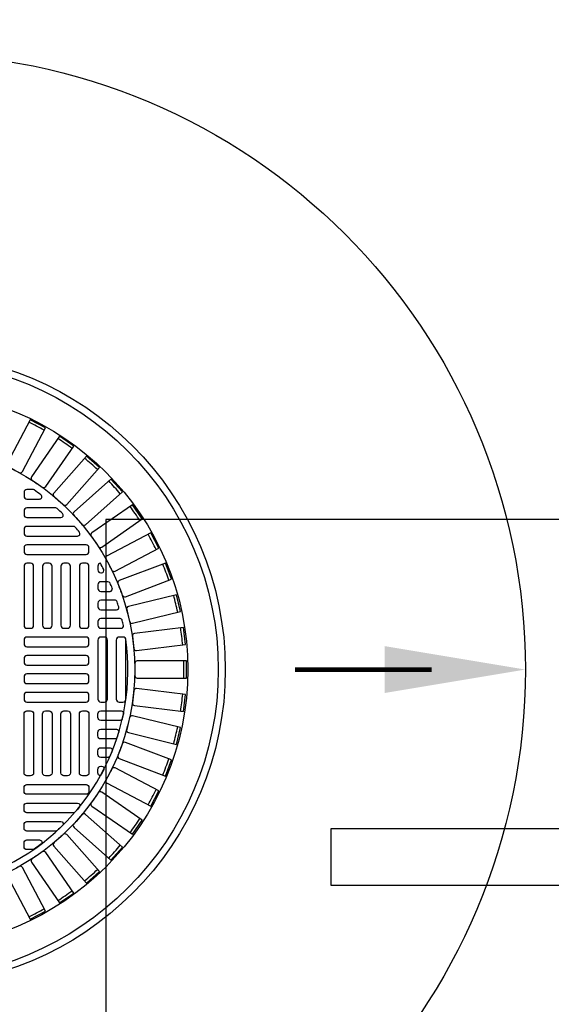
# Model space of a CAD drawing. Extents: x -169 to 6736, y -208 to 3022.
# Tile 532 of 656: x 5862 to 5876, y 1241 to 1267. Entities that reach past the tile are written whole.
import ezdxf

# ---------------------------------------------------------------- set-up
doc = ezdxf.new("R2010")
doc.units = 0
doc.header["$MEASUREMENT"] = 0
doc.linetypes.add('HIDDEN3', pattern=[0.1875, 0.125, -0.0625])
for name, color, linetype in [('MONITOR-WELL-COVER', 2, 'CONTINUOUS'), ('MONITOR-WELL-COVER-HATCH', 252, 'CONTINUOUS'), ('TANK-ANCHOR', 4, 'CONTINUOUS'), ('TANK-SLOPE', 3, 'CONTINUOUS'), ('TANK-UST', 5, 'CONTINUOUS')]:
    doc.layers.add(name, color=color, linetype=linetype)

msp = doc.modelspace()

# ---------------------------------------------------------------- linework, layer by layer
at = {"layer": 'MONITOR-WELL-COVER', "color": 4}
msp.add_circle((5859.15422, 1250.01839), 8.4375, dxfattribs=at)
at = {"layer": 'MONITOR-WELL-COVER', "color": 1}
msp.add_circle((5859.15422, 1250.01839), 8.25, dxfattribs=at)
at = {"layer": 'MONITOR-WELL-COVER', "color": 2}
msp.add_circle((5859.15422, 1250.01839), 7.4375, dxfattribs=at)
at = {"layer": 'MONITOR-WELL-COVER-HATCH', "linetype": 'Continuous'}
for p, q in [((5864.19359, 1252.67587), (5864.19359, 1252.67587)), ((5864.27233, 1252.36091), (5864.27233, 1252.36091)), ((5864.19359, 1252.18375), (5864.19359, 1252.18375)), ((5864.19359, 1247.85304), (5864.19359, 1247.85304)), ((5864.27233, 1247.67587), (5864.27233, 1247.67587)), ((5864.19359, 1247.36091), (5864.19359, 1247.36091))]:
    msp.add_line(p, q, dxfattribs=at)
for points in [[(5861.80817, 1255.42743, -0.00491171), (5862.09817, 1255.27523, 0.41709369), (5862.18753, 1255.30259), (5862.79912, 1256.46789), (5862.39152, 1256.68182), (5861.77992, 1255.51652, 0.41709369), (5861.80817, 1255.42743)], [(5862.4408, 1255.0681, -0.00491171), (5862.71034, 1254.88205, 0.41709369), (5862.80235, 1254.89844), (5863.54995, 1255.98152), (5863.1711, 1256.24302), (5862.42351, 1255.15994, 0.41709369), (5862.4408, 1255.0681)], [(5863.02552, 1254.63513, -0.00491171), (5863.27067, 1254.41794, 0.41709369), (5863.36398, 1254.42313), (5864.23668, 1255.4082), (5863.89211, 1255.71346), (5863.01941, 1254.72838, 0.41709369), (5863.02552, 1254.63513)], [(5863.55378, 1254.13483, -0.00491171), (5863.77096, 1253.88968, 0.41709369), (5863.86422, 1253.88358), (5864.84929, 1254.75628), (5864.54403, 1255.10084), (5863.55896, 1254.22815, 0.41709369), (5863.55378, 1254.13483)], [(5864.01788, 1253.57451, -0.00491171), (5864.20393, 1253.30497, 0.41709369), (5864.29577, 1253.28767), (5865.37886, 1254.03527), (5865.11736, 1254.41412), (5864.03427, 1253.66652, 0.41709369), (5864.01788, 1253.57451)], [(5864.41106, 1252.96234, -0.00491171), (5864.56327, 1252.67233, 0.41709369), (5864.65235, 1252.64409), (5865.81765, 1253.25569), (5865.60372, 1253.66329), (5864.43843, 1253.0517, 0.41709369), (5864.41106, 1252.96234)], [(5864.72759, 1252.30723, -0.00491171), (5864.84373, 1252.001, 0.41709369), (5864.92876, 1251.96222), (5866.15928, 1252.4289), (5865.99604, 1252.85931), (5864.76552, 1252.39264, 0.41709369), (5864.72759, 1252.30723)], [(5864.96284, 1251.61875, -0.00491171), (5865.04122, 1251.30075, 0.41709369), (5865.12096, 1251.25201), (5866.39876, 1251.56696), (5866.2886, 1252.01391), (5865.01079, 1251.69896, 0.41709369), (5864.96284, 1251.61875)], [(5865.11339, 1250.90693, -0.00491171), (5865.15287, 1250.5818, 0.41709369), (5865.22615, 1250.5238), (5866.5326, 1250.68243), (5866.47711, 1251.13941), (5865.17066, 1250.98078, 0.41709369), (5865.11339, 1250.90693)], [(5865.17704, 1250.18215, -0.00491171), (5865.17704, 1249.85463, 0.41709369), (5865.2428, 1249.78823), (5866.55884, 1249.78823), (5866.55884, 1250.24856), (5865.2428, 1250.24856, 0.41709369), (5865.17704, 1250.18215)], [(5865.15287, 1249.45499, -0.00491171), (5865.11339, 1249.12986, 0.41709369), (5865.17066, 1249.05601), (5866.47711, 1248.89738), (5866.5326, 1249.35435), (5865.22615, 1249.51298, 0.41709369), (5865.15287, 1249.45499)], [(5865.04122, 1248.73604, -0.00491171), (5864.96284, 1248.41804, 0.41709369), (5865.01079, 1248.33782), (5866.2886, 1248.02287), (5866.39876, 1248.46983), (5865.12096, 1248.78478, 0.41709369), (5865.04122, 1248.73604)], [(5864.84373, 1248.03579, -0.00491171), (5864.72759, 1247.72955, 0.41709369), (5864.76552, 1247.64414), (5865.99604, 1247.17747), (5866.15928, 1247.60789), (5864.92876, 1248.07456, 0.41709369), (5864.84373, 1248.03579)], [(5864.56327, 1247.36445, -0.00491171), (5864.41106, 1247.07445, 0.41709369), (5864.43843, 1246.98509), (5865.60372, 1246.37349), (5865.81765, 1246.7811), (5864.65235, 1247.39269, 0.41709369), (5864.56327, 1247.36445)], [(5864.20393, 1246.73181, -0.00491171), (5864.01788, 1246.46227, 0.41709369), (5864.03427, 1246.37026), (5865.11736, 1245.62267), (5865.37886, 1246.00151), (5864.29577, 1246.74911, 0.41709369), (5864.20393, 1246.73181)], [(5863.77096, 1246.1471, -0.00491171), (5863.55378, 1245.90195, 0.41709369), (5863.55896, 1245.80864), (5864.54403, 1244.93594), (5864.84929, 1245.2805), (5863.86422, 1246.1532, 0.41709369), (5863.77096, 1246.1471)], [(5863.27067, 1245.61884, -0.00491171), (5863.02552, 1245.40166, 0.41709369), (5863.01941, 1245.3084), (5863.89211, 1244.32333), (5864.23668, 1244.62858), (5863.36398, 1245.61366, 0.41709369), (5863.27067, 1245.61884)], [(5862.71034, 1245.15474, -0.00491171), (5862.4408, 1244.96868, 0.41709369), (5862.42351, 1244.87684), (5863.1711, 1243.79376), (5863.54995, 1244.05526), (5862.80235, 1245.13834, 0.41709369), (5862.71034, 1245.15474)], [(5862.09817, 1244.76155, -0.00491171), (5861.80817, 1244.60935, 0.41709369), (5861.77992, 1244.52026), (5862.39152, 1243.35496), (5862.79912, 1243.56889), (5862.18753, 1244.73419, 0.41709369), (5862.09817, 1244.76155)]]:
    msp.add_lwpolyline(points, format="xyb", dxfattribs=at)
for points in [[(5862.4936, 1254.81032, 0.15334179), (5862.45787, 1254.82154), (5862.30383, 1254.82154, 0.41421356), (5862.22509, 1254.7428), (5862.22509, 1254.64438, 0.41421356), (5862.30383, 1254.56564), (5862.6382, 1254.56564, 0.71935754), (5862.67588, 1254.678, 0.00964206)], [(5863.11295, 1254.31287, 0.18836628), (5863.07058, 1254.32942), (5862.30383, 1254.32942, 0.41421356), (5862.22509, 1254.25068), (5862.22509, 1254.15225, 0.41421356), (5862.30383, 1254.07351), (5863.20799, 1254.07351, 0.67100778), (5863.25184, 1254.18055, 0.0082117)], [(5863.65352, 1253.58138, 0.63010886), (5863.70218, 1253.6831, 0.00736221), (5863.59231, 1253.81542, 0.21918356), (5863.54482, 1253.83729), (5862.30383, 1253.83729, 0.41421356), (5862.22509, 1253.75855), (5862.22509, 1253.66012, 0.41421356), (5862.30383, 1253.58138)], [(5864.46359, 1252.36091), (5864.27233, 1252.36091, 0.41421356), (5864.19359, 1252.28217), (5864.19359, 1252.18375, 0.41421356), (5864.27233, 1252.10501), (5864.51791, 1252.10501, 0.53078582), (5864.57593, 1252.19075, 0.00613229), (5864.52102, 1252.32307, 0.29982265)], [(5864.74964, 1251.6933, 0.00593375), (5864.70831, 1251.82562, 0.32480274), (5864.64888, 1251.86879), (5864.27233, 1251.86879), (5864.27233, 1251.86879, 0.41421356), (5864.19359, 1251.79005), (5864.19359, 1251.69162), (5864.19359, 1251.69162, 0.41421356), (5864.27233, 1251.61288), (5864.68977, 1251.61288, 0.5022062)], [(5864.87503, 1251.19585, 0.00579688), (5864.84619, 1251.32818, 0.34941735), (5864.78528, 1251.37666), (5864.27233, 1251.37666), (5864.27233, 1251.37666, 0.41421356), (5864.19359, 1251.29792), (5864.19359, 1251.19949), (5864.19359, 1251.19949, 0.41421356), (5864.27233, 1251.12075), (5864.81381, 1251.12075, 0.47499675)], [(5864.87503, 1248.84093, -0.00579688), (5864.84619, 1248.70861, -0.34941735), (5864.78528, 1248.66012), (5864.27233, 1248.66012), (5864.27233, 1248.66012, -0.41421356), (5864.19359, 1248.73886), (5864.19359, 1248.83729), (5864.19359, 1248.83729, -0.41421356), (5864.27233, 1248.91603), (5864.81381, 1248.91603, -0.47499675)], [(5864.74964, 1248.34348, -0.00593375), (5864.70831, 1248.21116, -0.32480274), (5864.64888, 1248.168), (5864.27233, 1248.168), (5864.27233, 1248.168, -0.41421356), (5864.19359, 1248.24674), (5864.19359, 1248.34516), (5864.19359, 1248.34516, -0.41421356), (5864.27233, 1248.4239), (5864.68977, 1248.4239, -0.5022062)], [(5864.46359, 1247.67587), (5864.27233, 1247.67587, -0.41421356), (5864.19359, 1247.75461), (5864.19359, 1247.85304, -0.41421356), (5864.27233, 1247.93178), (5864.51791, 1247.93178, -0.53078582), (5864.57593, 1247.84603, -0.00613229), (5864.52102, 1247.71371, -0.29982265)], [(5863.65352, 1246.4554, -0.63010886), (5863.70218, 1246.35368, -0.00736221), (5863.59231, 1246.22136, -0.21918356), (5863.54482, 1246.19949), (5862.30383, 1246.19949, -0.41421356), (5862.22509, 1246.27823), (5862.22509, 1246.37666, -0.41421356), (5862.30383, 1246.4554)], [(5863.11295, 1245.72391, -0.18836628), (5863.07058, 1245.70737), (5862.30383, 1245.70737, -0.41421356), (5862.22509, 1245.78611), (5862.22509, 1245.88453, -0.41421356), (5862.30383, 1245.96327), (5863.20799, 1245.96327, -0.67100778), (5863.25184, 1245.85624, -0.0082117)], [(5862.4936, 1245.22646, -0.15334179), (5862.45787, 1245.21524), (5862.30383, 1245.21524, -0.41421356), (5862.22509, 1245.29398), (5862.22509, 1245.39241, -0.41421356), (5862.30383, 1245.47115), (5862.6382, 1245.47115, -0.71935754), (5862.67588, 1245.35879, -0.00964206)]]:
    msp.add_lwpolyline(points, format="xyb", close=True, dxfattribs=at)
at = {"layer": 'MONITOR-WELL-COVER-HATCH', "linetype": 'Continuous', "flags": 128}
for points in [[(5862.22509, 1253.168, 0.41421356), (5862.30383, 1253.08926), (5863.87863, 1253.08926, 0.41421356), (5863.95737, 1253.168), (5863.95737, 1253.26642, 0.41421356), (5863.87863, 1253.34516), (5862.30383, 1253.34516, 0.41421356), (5862.22509, 1253.26642)], [(5862.30383, 1252.85304, 0.41421356), (5862.22509, 1252.7743), (5862.22509, 1251.19949, 0.41421356), (5862.30383, 1251.12075), (5862.40226, 1251.12075, 0.41421356), (5862.481, 1251.19949), (5862.481, 1252.7743, 0.41421356), (5862.40226, 1252.85304)], [(5862.79596, 1252.85304, 0.41421356), (5862.71722, 1252.7743), (5862.71722, 1251.19949, 0.41421356), (5862.79596, 1251.12075), (5862.89438, 1251.12075, 0.41421356), (5862.97312, 1251.19949), (5862.97312, 1252.7743, 0.41421356), (5862.89438, 1252.85304)], [(5863.28808, 1252.85304, 0.41421356), (5863.20934, 1252.7743), (5863.20934, 1251.19949, 0.41421356), (5863.28808, 1251.12075), (5863.38651, 1251.12075, 0.41421356), (5863.46525, 1251.19949), (5863.46525, 1252.7743, 0.41421356), (5863.38651, 1252.85304)], [(5863.78021, 1252.85304, 0.41421356), (5863.70147, 1252.7743), (5863.70147, 1251.19949, 0.41421356), (5863.78021, 1251.12075), (5863.87863, 1251.12075, 0.41421356), (5863.95737, 1251.19949), (5863.95737, 1252.7743, 0.41421356), (5863.87863, 1252.85304)], [(5862.22509, 1250.70737, 0.41421356), (5862.30383, 1250.62863), (5863.87863, 1250.62863, 0.41421356), (5863.95737, 1250.70737), (5863.95737, 1250.80579, 0.41421356), (5863.87863, 1250.88453), (5862.30383, 1250.88453, 0.41421356), (5862.22509, 1250.80579)], [(5864.37076, 1249.15225, 0.41421356), (5864.4495, 1249.23099), (5864.4495, 1250.80579, 0.41421356), (5864.37076, 1250.88453), (5864.27233, 1250.88453, 0.41421356), (5864.19359, 1250.80579), (5864.19359, 1249.23099, 0.41421356), (5864.27233, 1249.15225)], [(5864.86289, 1249.15225, 0.41421356), (5864.94163, 1249.23099), (5864.94163, 1250.80579, 0.41421356), (5864.86289, 1250.88453), (5864.76446, 1250.88453, 0.41421356), (5864.68572, 1250.80579), (5864.68572, 1249.23099, 0.41421356), (5864.76446, 1249.15225)], [(5862.22509, 1250.21524, 0.41421356), (5862.30383, 1250.1365), (5863.87863, 1250.1365, 0.41421356), (5863.95737, 1250.21524), (5863.95737, 1250.31367, 0.41421356), (5863.87863, 1250.39241), (5862.30383, 1250.39241, 0.41421356), (5862.22509, 1250.31367)], [(5862.22509, 1249.72312, 0.41421356), (5862.30383, 1249.64438), (5863.87863, 1249.64438, 0.41421356), (5863.95737, 1249.72312), (5863.95737, 1249.82154, 0.41421356), (5863.87863, 1249.90028), (5862.30383, 1249.90028, 0.41421356), (5862.22509, 1249.82154)], [(5862.22509, 1249.23099, 0.41421356), (5862.30383, 1249.15225), (5863.87863, 1249.15225, 0.41421356), (5863.95737, 1249.23099), (5863.95737, 1249.32942, 0.41421356), (5863.87863, 1249.40816), (5862.30383, 1249.40816, 0.41421356), (5862.22509, 1249.32942)], [(5862.30383, 1247.18375, -0.41421356), (5862.22509, 1247.26249), (5862.22509, 1248.83729, -0.41421356), (5862.30383, 1248.91603), (5862.40226, 1248.91603, -0.41421356), (5862.481, 1248.83729), (5862.481, 1247.26249, -0.41421356), (5862.40226, 1247.18375)], [(5862.79596, 1247.18375, -0.41421356), (5862.71722, 1247.26249), (5862.71722, 1248.83729, -0.41421356), (5862.79596, 1248.91603), (5862.89438, 1248.91603, -0.41421356), (5862.97312, 1248.83729), (5862.97312, 1247.26249, -0.41421356), (5862.89438, 1247.18375)], [(5863.28808, 1247.18375, -0.41421356), (5863.20934, 1247.26249), (5863.20934, 1248.83729, -0.41421356), (5863.28808, 1248.91603), (5863.38651, 1248.91603, -0.41421356), (5863.46525, 1248.83729), (5863.46525, 1247.26249, -0.41421356), (5863.38651, 1247.18375)], [(5863.78021, 1247.18375, -0.41421356), (5863.70147, 1247.26249), (5863.70147, 1248.83729, -0.41421356), (5863.78021, 1248.91603), (5863.87863, 1248.91603, -0.41421356), (5863.95737, 1248.83729), (5863.95737, 1247.26249, -0.41421356), (5863.87863, 1247.18375)], [(5862.22509, 1246.86879, -0.41421356), (5862.30383, 1246.94753), (5863.87863, 1246.94753, -0.41421356), (5863.95737, 1246.86879), (5863.95737, 1246.77036, -0.41421356), (5863.87863, 1246.69162), (5862.30383, 1246.69162, -0.41421356), (5862.22509, 1246.77036)]]:
    msp.add_lwpolyline(points, format="xyb", close=True, dxfattribs=at)
at = {"layer": 'MONITOR-WELL-COVER-HATCH'}
for points in [[(5864.26139, 1252.85227, 0.37393353), (5864.19359, 1252.7743), (5864.19359, 1252.67587, 0.41421356), (5864.27233, 1252.59713), (5864.29345, 1252.59713, 0.56117558), (5864.34904, 1252.6882, 0.00800005), (5864.26096, 1252.85304)], [(5864.26139, 1247.18451, -0.37393353), (5864.19359, 1247.26249), (5864.19359, 1247.36091, -0.41421356), (5864.27233, 1247.43965), (5864.29345, 1247.43965, -0.56117558), (5864.34904, 1247.34858, -0.00800005), (5864.26096, 1247.18375)]]:
    msp.add_lwpolyline(points, format="xyb", dxfattribs=at)
msp.add_circle((5859.15422, 1250.01839), 6.02362, dxfattribs=at)
at = {"layer": 'MONITOR-WELL-COVER-HATCH', "linetype": 'Continuous'}
for centre, start, end in [((5854.20632, 1240.59095), 61.574119, 63.041266), ((5853.10605, 1241.25609), 54.651042, 56.118189), ((5852.09397, 1242.04901), 47.727965, 49.195112), ((5851.18484, 1242.95813), 40.804888, 42.272035), ((5850.39193, 1243.97021), 33.881811, 35.348958), ((5849.72679, 1245.07049), 26.958734, 28.425881), ((5849.19912, 1246.24292), 20.035657, 21.502804), ((5848.81662, 1247.4704), 13.11258, 14.579728), ((5848.58487, 1248.73504), 6.189503, 7.656651), ((5848.50724, 1250.01839), 359.266426, 0.733574), ((5848.58487, 1251.30174), 352.343349, 353.810497), ((5848.81662, 1252.56638), 345.420272, 346.88742), ((5849.19912, 1253.79386), 338.497196, 339.964343), ((5849.72679, 1254.96629), 331.574119, 333.041266), ((5850.39193, 1256.06657), 324.651042, 326.118189), ((5851.18484, 1257.07865), 317.727965, 319.195112), ((5852.09397, 1257.98777), 310.804888, 312.272035), ((5853.10605, 1258.78069), 303.881811, 305.348958), ((5854.20632, 1259.44583), 296.958734, 298.425881)]:
    msp.add_arc(centre, 17.97762, start, end, dxfattribs=at)
at = {"layer": 'MONITOR-WELL-COVER-HATCH'}
msp.add_arc((5859.15422, 1250.01839), 5.84072, 91.158706, 7.958855, dxfattribs=at)
at = {"layer": 'TANK-ANCHOR'}
msp.add_lwpolyline([(6038.40422, 1254.01839), (5864.40422, 1254.01839), (5864.40422, 1236.01839), (6038.40422, 1236.01839)], close=True, dxfattribs=at)
at = {"layer": 'TANK-ANCHOR', "color": 7}
msp.add_lwpolyline([(5906.40422, 1244.26839), (5906.40422, 1245.76839), (5870.40422, 1245.76839), (5870.40422, 1244.26839)], close=True, dxfattribs=at)
at = {"layer": 'TANK-SLOPE', "const_width": 0.125}
msp.add_lwpolyline([(5873.09172, 1250.01839), (5869.45094, 1250.01839)], dxfattribs=at)
at = {"layer": 'TANK-SLOPE'}
msp.add_circle((5859.15422, 1250.01839), 16.4375, dxfattribs=at)
msp.add_solid([(5871.84172, 1249.39339), (5875.59172, 1250.01839), (5871.84172, 1250.64339)], dxfattribs=at)
at = {"layer": 'TANK-UST'}
msp.add_lwpolyline([(5921.37438, 1256.01839, -0.95464484), (5921.37438, 1378.01839)], format="xyb", dxfattribs=at)
at = {"layer": 'TANK-UST', "color": 2, "linetype": 'HIDDEN3'}
msp.add_lwpolyline([(5925.89105, 1257.01839), (5921.39785, 1257.01839, -0.95428002), (5921.39785, 1377.01839), (5925.89105, 1377.01839), (6150.89105, 1377.01839), (6155.40376, 1377.01839, -0.95395472), (6155.40376, 1257.01839), (6150.89105, 1257.01839)], format="xyb", close=True, dxfattribs=at)

doc.saveas('drawing.dxf')
